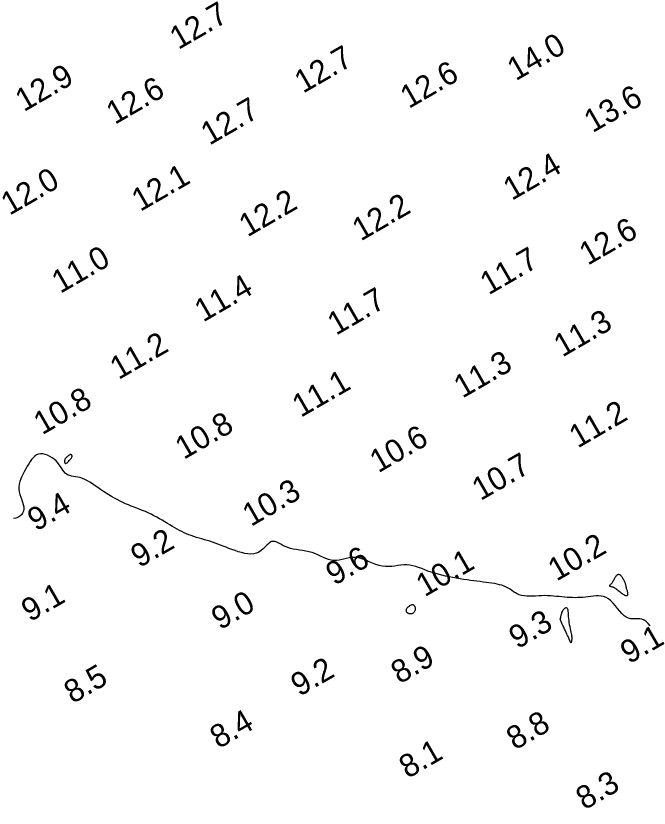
# Model space of a CAD drawing. Extents: x 3024098 to 3056816, y 418252 to 509144.
# Drawn here: x 3039345.9 to 3039484.3, y 418725.3 to 418898.4 of the extents above; entities that cross this region are included whole.
import ezdxf

# ---------------------------------------------------------------- set-up
doc = ezdxf.new("R2010")
doc.units = 0
doc.layers.add('V-CHAN-CONT-EL10', color=7, linetype='Continuous')
doc.layers.add('V-TOPO-SOUN-0911', color=7, linetype='Continuous')

msp = doc.modelspace()

# ---------------------------------------------------------------- linework, layer by layer
at = {"layer": 'V-CHAN-CONT-EL10'}
msp.add_lwpolyline([(3039484.54, 418765.15), (3039484.1, 418765.65), (3039483.66, 418766.08), (3039483.21, 418766.4), (3039482.75, 418766.59), (3039482.28, 418766.68), (3039481.79, 418766.71), (3039481.31, 418766.7), (3039480.81, 418766.69), (3039480.32, 418766.72), (3039479.82, 418766.82), (3039479.33, 418767.03), (3039478.85, 418767.37), (3039478.37, 418767.83), (3039477.89, 418768.36), (3039477.41, 418768.94), (3039476.93, 418769.53), (3039476.44, 418770.09), (3039475.94, 418770.6), (3039475.43, 418771.03), (3039474.91, 418771.34), (3039474.37, 418771.54), (3039473.82, 418771.66), (3039473.27, 418771.7), (3039472.71, 418771.69), (3039472.14, 418771.64), (3039471.57, 418771.57), (3039471, 418771.5), (3039470.43, 418771.43), (3039469.85, 418771.38), (3039469.28, 418771.34), (3039468.71, 418771.32), (3039468.14, 418771.3), (3039467.56, 418771.31), (3039466.99, 418771.33), (3039466.41, 418771.36), (3039465.83, 418771.41), (3039465.25, 418771.47), (3039464.65, 418771.53), (3039464.06, 418771.6), (3039463.44, 418771.66), (3039462.82, 418771.71), (3039462.19, 418771.74), (3039461.53, 418771.75), (3039460.86, 418771.74), (3039460.18, 418771.71), (3039459.5, 418771.67), (3039458.83, 418771.64), (3039458.18, 418771.62), (3039457.56, 418771.63), (3039456.97, 418771.68), (3039456.43, 418771.78), (3039455.94, 418771.93), (3039455.5, 418772.12), (3039455.08, 418772.36), (3039454.69, 418772.61), (3039454.31, 418772.88), (3039453.92, 418773.15), (3039453.52, 418773.4), (3039453.1, 418773.64), (3039452.65, 418773.84), (3039452.16, 418774.01), (3039451.64, 418774.15), (3039451.09, 418774.28), (3039450.52, 418774.38), (3039449.93, 418774.48), (3039449.31, 418774.56), (3039448.68, 418774.65), (3039448.03, 418774.73), (3039447.36, 418774.81), (3039446.68, 418774.9), (3039445.98, 418774.99), (3039445.26, 418775.09), (3039444.52, 418775.2), (3039443.77, 418775.31), (3039443, 418775.43), (3039442.21, 418775.57), (3039441.42, 418775.71), (3039440.61, 418775.87), (3039439.81, 418776.04), (3039439.01, 418776.23), (3039438.22, 418776.43), (3039437.45, 418776.65), (3039436.7, 418776.88), (3039435.98, 418777.13), (3039435.29, 418777.39), (3039434.61, 418777.65), (3039433.95, 418777.88), (3039433.31, 418778.1), (3039432.67, 418778.27), (3039432.03, 418778.39), (3039431.39, 418778.46), (3039430.74, 418778.45), (3039430.09, 418778.4), (3039429.43, 418778.32), (3039428.76, 418778.22), (3039428.08, 418778.14), (3039427.4, 418778.09), (3039426.71, 418778.1), (3039426.01, 418778.18), (3039425.3, 418778.34), (3039424.59, 418778.58), (3039423.88, 418778.87), (3039423.16, 418779.17), (3039422.46, 418779.47), (3039421.75, 418779.73), (3039421.06, 418779.95), (3039420.39, 418780.08), (3039419.72, 418780.1), (3039419.08, 418780.05), (3039418.44, 418779.94), (3039417.82, 418779.8), (3039417.21, 418779.66), (3039416.61, 418779.53), (3039416.02, 418779.45), (3039415.44, 418779.44), (3039414.86, 418779.51), (3039414.28, 418779.66), (3039413.7, 418779.87), (3039413.12, 418780.12), (3039412.52, 418780.4), (3039411.92, 418780.67), (3039411.29, 418780.93), (3039410.65, 418781.16), (3039409.98, 418781.35), (3039409.29, 418781.49), (3039408.6, 418781.61), (3039407.9, 418781.71), (3039407.22, 418781.82), (3039406.56, 418781.93), (3039405.93, 418782.08), (3039405.33, 418782.26), (3039404.78, 418782.48), (3039404.27, 418782.73), (3039403.8, 418782.99), (3039403.36, 418783.22), (3039402.94, 418783.42), (3039402.55, 418783.56), (3039402.18, 418783.61), (3039401.82, 418783.55), (3039401.46, 418783.38), (3039401.11, 418783.1), (3039400.75, 418782.75), (3039400.37, 418782.37), (3039399.96, 418781.97), (3039399.53, 418781.6), (3039399.05, 418781.27), (3039398.52, 418781.03), (3039397.94, 418780.89), (3039397.31, 418780.84), (3039396.64, 418780.88), (3039395.95, 418780.99), (3039395.25, 418781.15), (3039394.54, 418781.36), (3039393.83, 418781.59), (3039393.15, 418781.83), (3039392.49, 418782.07), (3039391.86, 418782.31), (3039391.25, 418782.55), (3039390.65, 418782.78), (3039390.06, 418783), (3039389.49, 418783.22), (3039388.91, 418783.42), (3039388.33, 418783.62), (3039387.75, 418783.8), (3039387.16, 418783.98), (3039386.57, 418784.15), (3039385.98, 418784.32), (3039385.41, 418784.49), (3039384.83, 418784.67), (3039384.27, 418784.86), (3039383.73, 418785.06), (3039383.2, 418785.28), (3039382.68, 418785.51), (3039382.18, 418785.76), (3039381.67, 418786.02), (3039381.17, 418786.29), (3039380.66, 418786.59), (3039380.14, 418786.89), (3039379.61, 418787.21), (3039379.06, 418787.53), (3039378.49, 418787.87), (3039377.91, 418788.21), (3039377.32, 418788.55), (3039376.71, 418788.88), (3039376.1, 418789.21), (3039375.49, 418789.52), (3039374.87, 418789.82), (3039374.25, 418790.1), (3039373.63, 418790.36), (3039373.01, 418790.6), (3039372.39, 418790.85), (3039371.77, 418791.09), (3039371.15, 418791.33), (3039370.53, 418791.58), (3039369.91, 418791.84), (3039369.3, 418792.12), (3039368.69, 418792.42), (3039368.07, 418792.73), (3039367.46, 418793.06), (3039366.86, 418793.41), (3039366.25, 418793.77), (3039365.65, 418794.15), (3039365.05, 418794.54), (3039364.45, 418794.95), (3039363.86, 418795.36), (3039363.27, 418795.77), (3039362.69, 418796.17), (3039362.12, 418796.53), (3039361.56, 418796.86), (3039361.02, 418797.15), (3039360.48, 418797.38), (3039359.96, 418797.54), (3039359.46, 418797.66), (3039358.98, 418797.74), (3039358.53, 418797.81), (3039358.1, 418797.88), (3039357.7, 418797.97), (3039357.33, 418798.09), (3039357.01, 418798.27), (3039356.71, 418798.51), (3039356.45, 418798.81), (3039356.2, 418799.16), (3039355.95, 418799.54), (3039355.69, 418799.94), (3039355.42, 418800.36), (3039355.1, 418800.77), (3039354.74, 418801.17), (3039354.33, 418801.55), (3039353.87, 418801.89), (3039353.38, 418802.18), (3039352.87, 418802.42), (3039352.34, 418802.6), (3039351.83, 418802.7), (3039351.33, 418802.73), (3039350.86, 418802.65), (3039350.44, 418802.49), (3039350.04, 418802.23), (3039349.69, 418801.89), (3039349.35, 418801.49), (3039349.04, 418801.04), (3039348.73, 418800.54), (3039348.43, 418800.02), (3039348.14, 418799.48), (3039347.83, 418798.93), (3039347.54, 418798.37), (3039347.26, 418797.81), (3039347.02, 418797.25), (3039346.81, 418796.68), (3039346.66, 418796.11), (3039346.58, 418795.54), (3039346.58, 418794.97), (3039346.66, 418794.4), (3039346.81, 418793.84), (3039347, 418793.27), (3039347.21, 418792.72), (3039347.4, 418792.18), (3039347.56, 418791.66), (3039347.67, 418791.16), (3039347.68, 418790.67), (3039347.6, 418790.22), (3039347.41, 418789.8), (3039347.14, 418789.43), (3039346.79, 418789.11), (3039346.39, 418788.86), (3039345.93, 418788.68), (3039345.43, 418788.59)], dxfattribs=at)
for points in [[(3039356.97, 418800.71), (3039357.12, 418800.8), (3039357.27, 418800.93), (3039357.43, 418801.08), (3039357.59, 418801.25), (3039357.74, 418801.42), (3039357.87, 418801.59), (3039357.99, 418801.74), (3039358.07, 418801.87), (3039358.14, 418801.98), (3039358.19, 418802.06), (3039358.21, 418802.13), (3039358.23, 418802.18), (3039358.23, 418802.23), (3039358.23, 418802.26), (3039358.22, 418802.29), (3039358.21, 418802.32), (3039358.2, 418802.35), (3039358.19, 418802.37), (3039358.18, 418802.4), (3039358.17, 418802.42), (3039358.15, 418802.44), (3039358.13, 418802.46), (3039358.1, 418802.48), (3039358.08, 418802.5), (3039358.05, 418802.52), (3039358.02, 418802.54), (3039357.98, 418802.55), (3039357.95, 418802.56), (3039357.92, 418802.57), (3039357.9, 418802.58), (3039357.87, 418802.59), (3039357.85, 418802.59), (3039357.83, 418802.59), (3039357.8, 418802.58), (3039357.77, 418802.56), (3039357.74, 418802.54), (3039357.69, 418802.51), (3039357.63, 418802.47), (3039357.55, 418802.42), (3039357.45, 418802.35), (3039357.34, 418802.27), (3039357.22, 418802.18), (3039357.09, 418802.08), (3039356.97, 418801.97), (3039356.85, 418801.85), (3039356.75, 418801.71), (3039356.66, 418801.56), (3039356.6, 418801.4), (3039356.56, 418801.23), (3039356.55, 418801.08), (3039356.56, 418800.93), (3039356.6, 418800.81), (3039356.66, 418800.72), (3039356.74, 418800.66), (3039356.85, 418800.66)], [(3039479.68, 418772.12), (3039479.67, 418772.26), (3039479.64, 418772.42), (3039479.6, 418772.6), (3039479.55, 418772.77), (3039479.5, 418772.94), (3039479.45, 418773.11), (3039479.4, 418773.26), (3039479.37, 418773.39), (3039479.35, 418773.51), (3039479.32, 418773.62), (3039479.31, 418773.72), (3039479.29, 418773.82), (3039479.27, 418773.92), (3039479.25, 418774.03), (3039479.21, 418774.14), (3039479.18, 418774.27), (3039479.13, 418774.41), (3039479.07, 418774.56), (3039479.01, 418774.71), (3039478.94, 418774.88), (3039478.85, 418775.04), (3039478.77, 418775.21), (3039478.67, 418775.38), (3039478.57, 418775.54), (3039478.47, 418775.7), (3039478.36, 418775.85), (3039478.25, 418775.98), (3039478.13, 418776.1), (3039478.02, 418776.2), (3039477.9, 418776.28), (3039477.79, 418776.34), (3039477.68, 418776.36), (3039477.57, 418776.36), (3039477.47, 418776.33), (3039477.36, 418776.28), (3039477.26, 418776.21), (3039477.16, 418776.11), (3039477.06, 418776), (3039476.97, 418775.87), (3039476.88, 418775.72), (3039476.78, 418775.56), (3039476.69, 418775.39), (3039476.6, 418775.22), (3039476.5, 418775.04), (3039476.41, 418774.88), (3039476.32, 418774.72), (3039476.22, 418774.57), (3039476.12, 418774.44), (3039476.02, 418774.33), (3039475.93, 418774.23), (3039475.84, 418774.15), (3039475.77, 418774.08), (3039475.72, 418774.01), (3039475.68, 418773.96), (3039475.67, 418773.92), (3039475.68, 418773.88), (3039475.72, 418773.84), (3039475.78, 418773.81), (3039475.85, 418773.79), (3039475.94, 418773.76), (3039476.04, 418773.73), (3039476.14, 418773.71), (3039476.24, 418773.68), (3039476.35, 418773.66), (3039476.45, 418773.62), (3039476.55, 418773.59), (3039476.66, 418773.54), (3039476.78, 418773.47), (3039476.91, 418773.39), (3039477.05, 418773.3), (3039477.21, 418773.18), (3039477.39, 418773.04), (3039477.58, 418772.89), (3039477.79, 418772.73), (3039478, 418772.56), (3039478.21, 418772.39), (3039478.42, 418772.23), (3039478.62, 418772.09), (3039478.81, 418771.97), (3039478.98, 418771.88), (3039479.14, 418771.81), (3039479.28, 418771.77), (3039479.4, 418771.76), (3039479.5, 418771.78), (3039479.58, 418771.82), (3039479.64, 418771.9), (3039479.67, 418771.99)], [(3039431.29, 418768.52), (3039431.28, 418768.58), (3039431.27, 418768.64), (3039431.28, 418768.71), (3039431.29, 418768.79), (3039431.32, 418768.87), (3039431.38, 418768.97), (3039431.46, 418769.08), (3039431.56, 418769.21), (3039431.69, 418769.34), (3039431.85, 418769.47), (3039432.01, 418769.59), (3039432.18, 418769.69), (3039432.35, 418769.76), (3039432.51, 418769.8), (3039432.67, 418769.79), (3039432.81, 418769.73), (3039432.93, 418769.63), (3039433.03, 418769.49), (3039433.11, 418769.32), (3039433.17, 418769.14), (3039433.2, 418768.95), (3039433.21, 418768.76), (3039433.18, 418768.58), (3039433.13, 418768.41), (3039433.06, 418768.26), (3039432.96, 418768.14), (3039432.85, 418768.03), (3039432.72, 418767.93), (3039432.58, 418767.86), (3039432.44, 418767.81), (3039432.3, 418767.78), (3039432.16, 418767.77), (3039432.02, 418767.78), (3039431.9, 418767.8), (3039431.78, 418767.83), (3039431.67, 418767.88), (3039431.57, 418767.93), (3039431.49, 418767.98), (3039431.43, 418768.04), (3039431.38, 418768.09), (3039431.35, 418768.14), (3039431.32, 418768.2), (3039431.31, 418768.25), (3039431.31, 418768.3), (3039431.3, 418768.35), (3039431.3, 418768.41), (3039431.3, 418768.46)], [(3039467.2, 418761.48), (3039467.16, 418761.53), (3039467.12, 418761.6), (3039467.07, 418761.68), (3039467.03, 418761.78), (3039466.99, 418761.87), (3039466.96, 418761.96), (3039466.92, 418762.04), (3039466.9, 418762.1), (3039466.88, 418762.15), (3039466.87, 418762.19), (3039466.86, 418762.22), (3039466.85, 418762.24), (3039466.85, 418762.25), (3039466.85, 418762.26), (3039466.85, 418762.28), (3039466.85, 418762.29), (3039466.84, 418762.32), (3039466.82, 418762.36), (3039466.8, 418762.42), (3039466.75, 418762.52), (3039466.69, 418762.65), (3039466.61, 418762.83), (3039466.5, 418763.07), (3039466.36, 418763.36), (3039466.2, 418763.7), (3039466.02, 418764.07), (3039465.84, 418764.45), (3039465.66, 418764.84), (3039465.48, 418765.21), (3039465.33, 418765.55), (3039465.19, 418765.85), (3039465.08, 418766.09), (3039465.01, 418766.28), (3039464.95, 418766.42), (3039464.92, 418766.52), (3039464.9, 418766.6), (3039464.89, 418766.65), (3039464.89, 418766.68), (3039464.9, 418766.71), (3039464.91, 418766.73), (3039464.92, 418766.76), (3039464.93, 418766.79), (3039464.95, 418766.83), (3039464.96, 418766.87), (3039464.98, 418766.93), (3039465, 418767.01), (3039465.02, 418767.11), (3039465.05, 418767.24), (3039465.08, 418767.38), (3039465.11, 418767.54), (3039465.15, 418767.71), (3039465.21, 418767.89), (3039465.27, 418768.08), (3039465.35, 418768.26), (3039465.44, 418768.45), (3039465.56, 418768.63), (3039465.68, 418768.8), (3039465.81, 418768.94), (3039465.94, 418769.05), (3039466.07, 418769.13), (3039466.2, 418769.15), (3039466.31, 418769.12), (3039466.4, 418769.02), (3039466.47, 418768.86), (3039466.52, 418768.62), (3039466.56, 418768.34), (3039466.59, 418768), (3039466.62, 418767.62), (3039466.65, 418767.21), (3039466.68, 418766.78), (3039466.73, 418766.34), (3039466.79, 418765.89), (3039466.86, 418765.44), (3039466.95, 418764.99), (3039467.03, 418764.57), (3039467.12, 418764.17), (3039467.2, 418763.8), (3039467.27, 418763.47), (3039467.33, 418763.18), (3039467.38, 418762.95), (3039467.41, 418762.77), (3039467.43, 418762.62), (3039467.44, 418762.51), (3039467.44, 418762.43), (3039467.43, 418762.37), (3039467.43, 418762.33), (3039467.42, 418762.3), (3039467.41, 418762.27), (3039467.4, 418762.24), (3039467.39, 418762.22), (3039467.39, 418762.18), (3039467.38, 418762.15), (3039467.37, 418762.1), (3039467.36, 418762.05), (3039467.36, 418761.98), (3039467.35, 418761.91), (3039467.34, 418761.82), (3039467.33, 418761.73), (3039467.32, 418761.65), (3039467.3, 418761.57), (3039467.28, 418761.51), (3039467.26, 418761.47), (3039467.23, 418761.46)]]:
    msp.add_lwpolyline(points, close=True, dxfattribs=at)

# ---------------------------------------------------------------- texts
at = {"layer": 'V-TOPO-SOUN-0911'}
for s, p in [('12.7 ', (3039381.44, 418890.95)), ('14.0 ', (3039455.18, 418884.13)), ('12.7 ', (3039408.7, 418881.4)), ('12.6 ', (3039431.8, 418878.06)), ('12.9 ', (3039347.68, 418877.37)), ('12.6 ', (3039367.56, 418874.59)), ('13.6 ', (3039471.96, 418872.78)), ('12.7 ', (3039388.23, 418870.05)), ('12.4 ', (3039454.31, 418857.98)), ('12.1 ', (3039373.12, 418855.57)), ('12.0 ', (3039344.55, 418854.73)), ('12.2 ', (3039396.56, 418850.01)), ('12.2 ', (3039421.3, 418849.12)), ('12.6 ', (3039470.91, 418843.81)), ('11.0 ', (3039355.64, 418837.67)), ('11.7 ', (3039449.25, 418837.34)), ('11.4 ', (3039386.85, 418831.4)), ('11.7 ', (3039415.89, 418828.52)), ('11.3 ', (3039465.36, 418823.76)), ('11.2 ', (3039368.38, 418818.84)), ('11.3 ', (3039443.51, 418814.77)), ('11.1 ', (3039408.19, 418810.59)), ('10.8 ', (3039351.68, 418806.77)), ('11.2 ', (3039468.71, 418803.88)), ('10.8 ', (3039382.62, 418801.39)), ('10.6 ', (3039425.14, 418798.47)), ('10.7 ', (3039447.48, 418792.4)), ('10.3 ', (3039397.32, 418786.75)), ('9.4', (3039350.34, 418785.71)), ('9.2', (3039372.91, 418777.74)), ('10.2 ', (3039464.08, 418774.81)), ('9.6', (3039415.53, 418773.87)), ('10.1 ', (3039435.26, 418771.38)), ('9.1', (3039349.01, 418765.91)), ('9.0', (3039390.54, 418764.15)), ('9.3', (3039455.55, 418759.99)), ('9.1', (3039479.91, 418756.72)), ('8.9', (3039429.77, 418752.34)), ('8.5', (3039358.33, 418748.05)), ('9.2', (3039407.88, 418749.62)), ('8.4', (3039390.23, 418738.2)), ('8.8', (3039455, 418737.91)), ('8.1', (3039431.55, 418731.69)), ('8.3', (3039470.19, 418724.82))]:
    msp.add_text(s, height=5, rotation=30, dxfattribs=at).set_placement(p)

doc.saveas('drawing.dxf')
